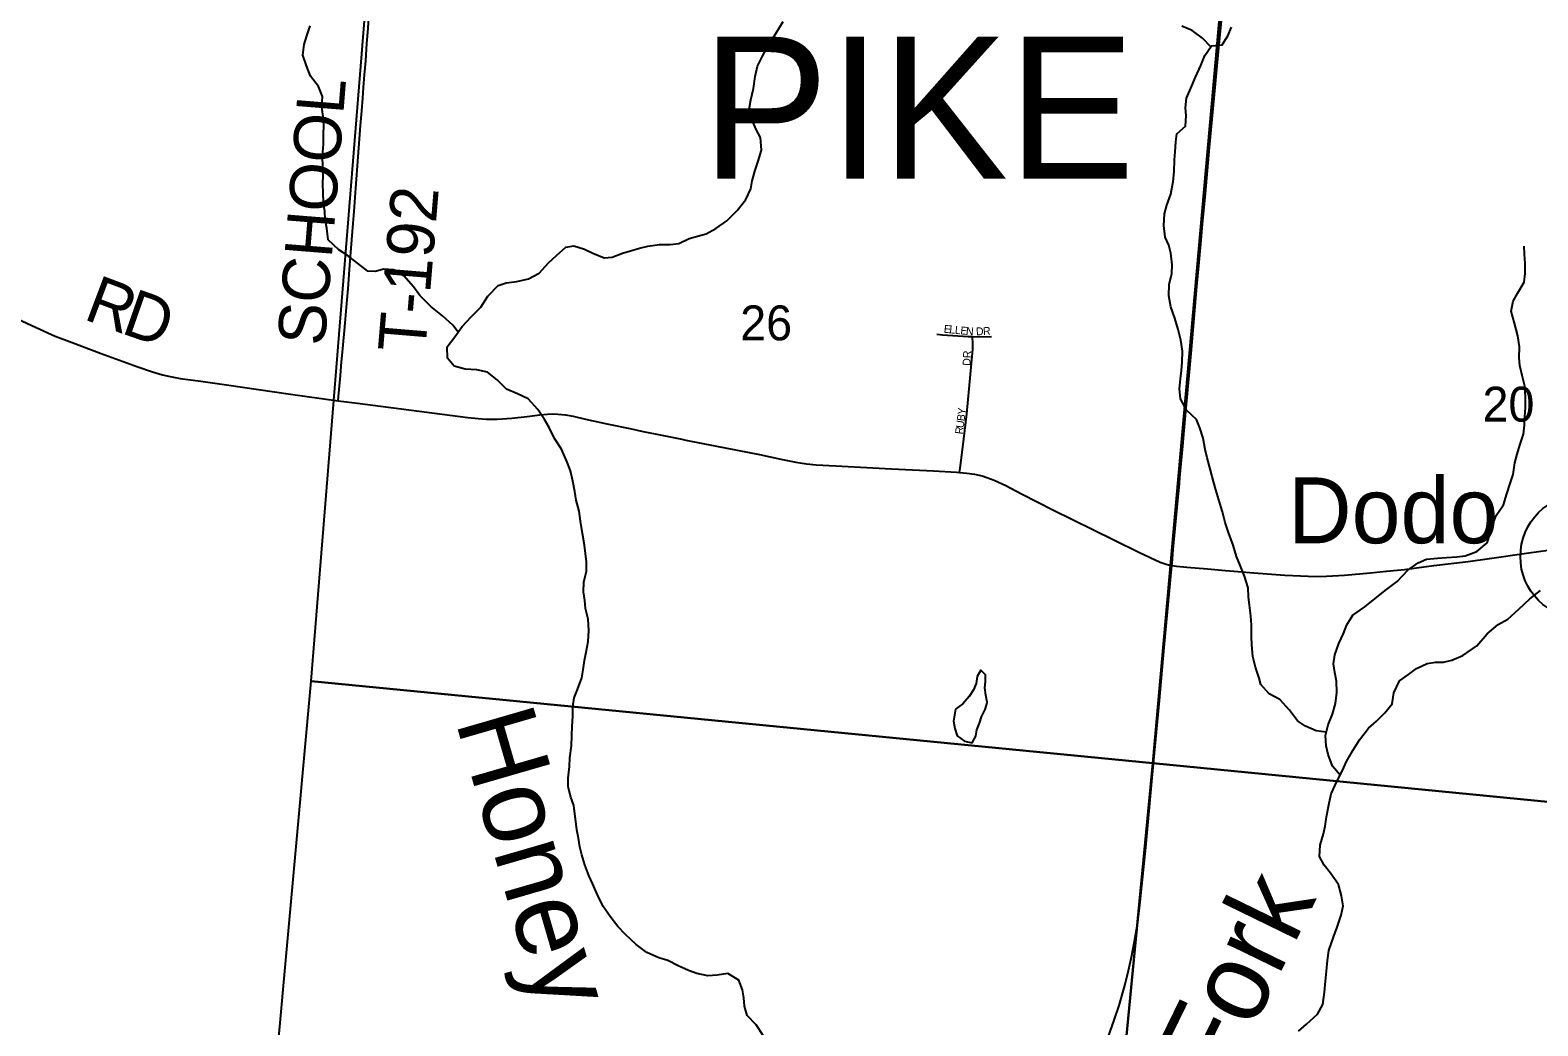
# Model space of a CAD drawing. Extents: x 0 to 680, y 0 to 440.
# Drawn here: x 162.96 to 191.27, y 372.88 to 391.57 of the extents above; entities that cross this region are included whole.
import ezdxf

# ---------------------------------------------------------------- set-up
doc = ezdxf.new("R2010")
doc.units = 0
for name, color, linetype in [('GM_X_County_Road', 7, 'Continuous'), ('GM_X_County_Road_Text', 7, 'Continuous'), ('GM_X_Minor_Lake', 7, 'Continuous'), ('GM_X_Minor_River', 7, 'Continuous'), ('GM_X_Minor_River_Text', 7, 'Continuous'), ('GM_X_Section', 7, 'Continuous'), ('GM_X_Section_Text', 7, 'Continuous'), ('GM_X_State_Route', 7, 'Continuous'), ('GM_X_Township_Road', 7, 'Continuous'), ('GM_X_Township_Road_Text', 7, 'Continuous'), ('GM_X_Township_Subdivision', 7, 'Continuous'), ('GM_X_Township_Subdivision_Text', 7, 'Continuous'), ('GM_X_Township_Text', 7, 'Continuous'), ('GM_X_Unincorporated', 7, 'Continuous'), ('GM_X_Unincorporated_Text', 7, 'Continuous')]:
    doc.layers.add(name, color=color, linetype=linetype)

msp = doc.modelspace()

# ---------------------------------------------------------------- linework, layer by layer
at = {"layer": 'GM_X_County_Road'}
for points in [[(162.723, 386.152), (163.075, 385.985), (163.433, 385.826), (163.749, 385.703), (164.296, 385.498), (164.982, 385.248), (165.259, 385.153), (165.446, 385.099), (165.589, 385.065), (165.781, 385.03), (166.167, 384.977), (166.649, 384.913), (167.852, 384.737), (168.43, 384.653), (168.743, 384.612)], [(168.743, 384.612), (169.106, 384.564), (169.396, 384.529), (169.926, 384.461), (170.408, 384.397), (171.18, 384.295), (171.374, 384.276), (171.529, 384.264), (171.73, 384.267), (172.006, 384.283), (172.296, 384.316), (172.534, 384.344), (172.677, 384.361), (172.773, 384.366), (172.87, 384.362), (173.013, 384.346), (173.156, 384.321), (173.392, 384.266), (173.82, 384.173), (174.252, 384.082), (174.443, 384.042)], [(174.443, 384.042), (174.825, 383.963), (175.201, 383.889), (175.276, 383.874)], [(175.276, 383.874), (175.82, 383.763), (176.655, 383.6), (177.06, 383.514), (177.337, 383.459), (177.541, 383.428), (177.723, 383.41), (178.091, 383.387), (178.552, 383.364), (179.133, 383.335), (179.921, 383.298), (180.357, 383.271), (180.415, 383.266)], [(180.415, 383.266), (180.55, 383.253), (180.694, 383.232), (180.835, 383.201), (180.927, 383.173), (181.061, 383.12), (181.279, 383.019), (181.364, 382.976), (181.591, 382.857), (182.163, 382.566), (183.31, 381.998), (183.789, 381.763), (184.18, 381.583), (184.291, 381.543), (184.339, 381.53), (184.387, 381.519), (184.4, 381.517)], [(185.486, 381.419), (185.938, 381.381), (186.521, 381.338), (186.812, 381.322), (187.105, 381.313), (187.3, 381.316), (187.64, 381.339), (188.126, 381.38), (188.368, 381.403), (188.56, 381.424), (188.766, 381.446), (188.992, 381.475), (189.317, 381.518), (189.965, 381.596), (190.364, 381.652), (191.1, 381.753), (191.465, 381.804), (191.61, 381.82), (191.71, 381.822), (191.815, 381.814), (191.954, 381.801), (192.05, 381.796), (192.14, 381.794), (192.395, 381.817)], [(184.4, 381.517), (184.484, 381.505), (184.678, 381.486), (185.066, 381.453), (185.405, 381.425), (185.486, 381.419)]]:
    msp.add_lwpolyline(points, dxfattribs=at)
at = {"layer": 'GM_X_Minor_Lake'}
for points in [[(180.916, 378.898), (180.929, 378.954), (180.906, 379.085), (180.89, 379.222), (180.898, 379.34), (180.899, 379.465), (180.811, 379.555), (180.745, 379.437), (180.725, 379.301), (180.676, 379.183), (180.592, 379.059), (180.477, 378.924), (180.339, 378.819)], [(180.339, 378.819), (180.301, 378.593), (180.323, 378.456), (180.369, 378.319), (180.504, 378.222), (180.652, 378.191), (180.719, 378.315), (180.738, 378.433), (180.787, 378.558), (180.824, 378.676), (180.897, 378.812), (180.916, 378.898)]]:
    msp.add_lwpolyline(points, dxfattribs=at)
at = {"layer": 'GM_X_Minor_River'}
for points in [[(170.998, 385.899), (170.896, 386.031), (170.702, 386.205), (170.485, 386.38), (170.279, 386.585), (170.163, 386.753), (169.981, 386.957), (169.787, 387.072), (169.597, 387.081), (169.448, 387.041), (169.3, 387.043), (168.912, 387.345), (168.759, 387.442), (168.559, 387.634), (168.532, 387.849), (168.504, 388.015), (168.494, 388.164), (168.473, 388.325), (168.463, 388.521), (168.459, 388.669), (168.461, 388.854), (168.457, 389.002), (168.454, 389.204), (168.469, 389.43), (168.471, 389.608), (168.479, 389.786), (168.463, 389.947), (168.442, 390.125), (168.45, 390.321), (168.375, 390.512), (168.229, 390.704), (168.149, 390.901), (168.08, 391.098), (168.106, 391.3), (168.155, 391.46), (168.217, 391.649)], [(173.113, 377.168), (173.062, 377.365), (173.064, 377.525), (173.09, 377.745), (173.098, 377.905), (173.124, 378.131), (173.133, 378.327), (173.141, 378.493), (173.149, 378.689), (173.151, 378.867), (173.177, 379.033), (173.239, 379.193), (173.318, 379.412), (173.344, 379.56), (173.37, 379.732), (173.402, 379.892), (173.44, 380.093), (173.454, 380.295), (173.439, 380.509), (173.388, 380.712), (173.378, 380.86), (173.35, 381.027), (173.359, 381.205), (173.409, 381.413), (173.411, 381.585), (173.389, 381.746), (173.373, 381.9), (173.334, 382.121), (173.296, 382.353), (173.268, 382.537), (173.217, 382.746), (173.19, 382.907), (173.151, 383.103), (173.111, 383.294), (173.048, 383.461), (172.938, 383.7), (172.81, 383.904), (172.706, 384.107), (172.619, 384.257), (172.497, 384.448), (172.315, 384.647), (172.114, 384.744), (171.908, 384.83), (171.732, 385.004), (171.55, 385.149), (171.348, 385.193), (171.129, 385.202), (170.922, 385.258), (170.799, 385.414), (170.79, 385.622), (170.935, 385.81), (171.073, 386.005), (171.242, 386.187), (171.422, 386.369), (171.555, 386.575), (171.748, 386.775), (171.897, 386.826), (172.099, 386.853), (172.319, 386.898), (172.517, 387.009), (172.697, 387.202), (172.847, 387.337), (173.021, 387.495), (173.17, 387.523), (173.371, 387.455), (173.53, 387.382), (173.743, 387.296), (173.891, 387.306), (174.082, 387.381), (174.237, 387.427), (174.404, 387.478), (174.559, 387.512), (174.779, 387.545), (174.981, 387.542), (175.141, 387.564), (175.338, 387.657), (175.493, 387.702), (175.654, 387.748), (175.839, 387.846), (176.043, 387.992), (176.235, 388.186), (176.398, 388.392), (176.495, 388.587), (176.521, 388.741), (176.577, 388.942), (176.632, 389.108), (176.694, 389.315), (176.674, 389.553), (176.592, 389.702), (176.506, 389.911), (176.467, 390.114), (176.492, 390.262), (176.543, 390.475), (176.575, 390.701), (176.619, 390.89), (176.716, 391.079), (176.826, 391.286), (176.965, 391.504), (177.104, 391.734)], [(186.071, 379.282), (186.039, 379.401), (185.97, 379.61), (185.919, 379.812), (185.898, 380.026), (185.894, 380.187), (185.897, 380.395), (185.881, 380.573), (185.86, 380.775), (185.838, 380.93), (185.834, 381.097), (185.766, 381.317), (185.691, 381.508), (185.616, 381.687), (185.548, 381.902), (185.462, 382.135), (185.399, 382.326), (185.348, 382.529), (185.279, 382.749), (185.222, 382.94), (185.183, 383.095), (185.126, 383.31), (185.064, 383.542), (185.024, 383.697), (184.985, 383.912), (184.922, 384.102), (184.865, 384.258), (184.683, 384.426), (184.561, 384.648), (184.545, 384.838), (184.56, 385.022), (184.579, 385.182), (184.593, 385.336), (184.602, 385.544), (184.569, 385.747), (184.518, 385.949), (184.455, 386.164), (184.38, 386.373), (184.341, 386.581), (184.35, 386.801), (184.4, 386.996), (184.402, 387.163), (184.381, 387.383), (184.341, 387.532), (184.272, 387.681), (184.251, 387.901), (184.26, 388.121), (184.303, 388.281), (184.377, 388.488), (184.422, 388.725), (184.442, 388.909), (184.45, 389.135), (184.464, 389.283), (184.472, 389.473), (184.492, 389.621), (184.654, 389.768), (184.668, 389.964), (184.658, 390.112), (184.672, 390.29), (184.758, 390.479), (184.844, 390.686), (184.941, 390.905), (185.021, 391.094), (185.142, 391.277), (185.344, 391.292), (185.453, 391.463), (185.52, 391.623)], [(185.13, 391.258), (184.977, 391.421), (184.783, 391.56), (184.588, 391.646)], [(187.56, 377.585), (187.413, 377.748), (187.332, 377.969), (187.299, 378.135), (187.283, 378.326), (187.333, 378.527), (187.413, 378.728), (187.469, 378.93), (187.495, 379.137), (187.492, 379.345), (187.458, 379.512), (187.436, 379.673), (187.462, 379.839), (187.536, 380.052), (187.622, 380.241), (187.683, 380.407), (187.798, 380.584), (188.02, 380.742), (188.188, 380.876), (188.429, 381.07), (188.627, 381.216), (188.831, 381.433), (189.023, 381.568), (189.179, 381.637), (189.387, 381.659), (189.554, 381.669), (189.75, 381.678), (189.905, 381.7), (190.126, 381.781), (190.318, 381.945), (190.368, 382.099), (190.424, 382.294), (190.491, 382.454), (190.624, 382.655), (190.686, 382.862), (190.76, 383.075), (190.81, 383.229), (190.842, 383.448), (190.88, 383.608), (190.935, 383.78), (191.003, 383.987), (191.023, 384.153), (191.025, 384.308), (191.039, 384.486), (191.041, 384.676), (191.026, 384.884), (190.975, 385.087), (190.93, 385.272), (190.92, 385.42), (190.928, 385.622), (190.895, 385.831), (190.833, 386.069), (190.77, 386.296), (190.808, 386.48), (190.893, 386.639), (191.014, 386.84), (191.034, 387), (191.031, 387.19), (191.021, 387.363), (191.017, 387.511)], [(186.775, 372.775), (186.925, 372.91), (187.136, 373.092), (187.233, 373.275), (187.266, 373.506), (187.286, 373.714), (187.3, 373.904), (187.32, 374.1), (187.347, 374.29), (187.439, 374.562), (187.501, 374.728), (187.581, 374.953), (187.613, 375.131), (187.585, 375.315), (187.528, 375.53), (187.376, 375.745), (187.259, 375.895), (187.172, 376.057), (187.181, 376.265), (187.248, 376.478), (187.28, 376.626), (187.306, 376.798), (187.344, 377.023), (187.389, 377.231), (187.498, 377.461), (187.602, 377.668), (187.681, 377.84), (187.797, 378.046), (187.924, 378.247), (188.093, 378.465), (188.244, 378.594), (188.4, 378.752), (188.539, 378.923), (188.565, 379.125), (188.675, 379.355), (188.843, 379.472), (188.993, 379.583), (189.196, 379.676), (189.351, 379.704), (189.5, 379.702), (189.655, 379.742), (189.864, 379.829), (190.128, 380.01), (190.321, 380.233), (190.525, 380.409), (190.705, 380.508), (190.915, 380.696), (191.12, 380.89), (191.318, 381.048)], [(187.298, 378.388), (187.112, 378.417), (186.911, 378.502), (186.757, 378.599), (186.611, 378.803), (186.429, 379.001), (186.229, 379.112), (186.071, 379.282)], [(176.725, 372.697), (176.597, 372.894), (176.427, 373.069), (176.376, 373.248), (176.36, 373.402), (176.338, 373.551), (176.269, 373.736), (176.063, 373.858), (175.861, 373.825), (175.689, 373.815), (175.481, 373.859), (175.322, 373.915), (175.127, 374), (174.938, 374.104), (174.767, 374.153), (174.542, 374.251), (174.342, 374.402), (174.143, 374.589), (173.996, 374.739), (173.85, 374.931), (173.722, 375.117), (173.618, 375.338), (173.52, 375.547), (173.45, 375.697), (173.376, 375.9), (173.319, 376.084), (173.285, 376.239), (173.257, 376.4), (173.23, 376.555), (173.17, 377.013), (173.113, 377.168)]]:
    msp.add_lwpolyline(points, dxfattribs=at)
at = {"layer": 'GM_X_Section'}
for points in [[(169.486, 394.77), (185.422, 393.207), (184.04, 377.807), (168.24, 379.344)], [(185.422, 393.207), (201.272, 391.692), (199.896, 376.255), (184.04, 377.807)], [(168.24, 379.344), (184.04, 377.807), (182.529, 362.131), (166.804, 363.56)], [(184.04, 377.807), (199.896, 376.255), (198.387, 360.701), (182.529, 362.131)]]:
    msp.add_lwpolyline(points, close=True, dxfattribs=at)
at = {"layer": 'GM_X_State_Route'}
msp.add_lwpolyline([(183.205, 372.66), (183.319, 372.981), (183.408, 373.258), (183.514, 373.632), (183.586, 373.914), (183.648, 374.199), (183.712, 374.533), (183.758, 374.82), (183.805, 375.206), (183.909, 376.222), (184.03, 377.529), (184.165, 378.982), (184.261, 380.048), (184.366, 381.182), (184.4, 381.517), (184.404, 381.562), (184.425, 381.819), (184.473, 382.345), (184.511, 382.736), (184.54, 383.06), (184.551, 383.172), (184.604, 383.757), (184.63, 384.05), (184.673, 384.543), (184.762, 385.498), (184.801, 385.934), (184.871, 386.758), (184.906, 387.147), (184.949, 387.628), (184.975, 387.926), (185.028, 388.502), (185.108, 389.366), (185.213, 390.49), (185.277, 391.166), (185.351, 391.94)], dxfattribs=at)
at = {"layer": 'GM_X_Township_Road'}
msp.add_lwpolyline([(168.743, 384.612), (168.751, 384.69), (168.791, 385.083), (168.811, 385.343), (168.827, 385.521), (168.876, 386.069), (168.903, 386.366), (168.931, 386.71), (168.966, 387.166), (169.016, 387.791), (169.048, 388.167), (169.08, 388.602), (169.168, 389.776), (169.192, 390.057), (169.208, 390.292), (169.224, 390.495), (169.243, 390.73), (169.265, 390.992), (169.286, 391.319), (169.311, 391.601), (169.324, 391.844), (169.341, 391.976), (169.364, 392.068)], dxfattribs=at)
at = {"layer": 'GM_X_Township_Subdivision'}
for points in [[(179.988, 385.862), (180.09, 385.85), (180.572, 385.819), (180.656, 385.817)], [(180.415, 383.266), (180.425, 383.347), (180.447, 383.542), (180.492, 383.898), (180.548, 384.367), (180.618, 385.104), (180.66, 385.578), (180.665, 385.682), (180.656, 385.817)], [(180.656, 385.817), (180.768, 385.814), (181.012, 385.82)]]:
    msp.add_lwpolyline(points, dxfattribs=at)
at = {"layer": 'GM_X_Unincorporated'}
msp.add_circle((192.108, 381.687), 1.165, dxfattribs=at)

# ---------------------------------------------------------------- texts
at = {"layer": 'GM_X_County_Road_Text'}
for s, rotation, p in [('R', 339.3626, (163.942, 386.152)), ('D', 340.7016, (164.647, 385.887))]:
    msp.add_text(s, height=0.889, rotation=rotation, dxfattribs=at).set_placement(p)
at = {"layer": 'GM_X_Minor_River_Text'}
for s, height, rotation, p in [('Honey', 1.4818, 286.1947, (170.945, 378.594)), ('Fork', 1.482, 64.0019, (185.384, 371.707))]:
    msp.add_text(s, height=height, rotation=rotation, dxfattribs=at).set_placement(p)
at = {"layer": 'GM_X_Section_Text'}
for s, p in [('26', (176.294, 385.746)), ('20', (190.232, 384.22))]:
    msp.add_text(s, height=0.6552, rotation=0, dxfattribs=at).set_placement(p)
at = {"layer": 'GM_X_Township_Road_Text'}
for s, rotation, p in [('SCHOOL', 85.392, (168.491, 385.629)), ('T-192', 85.2365, (170.378, 385.498))]:
    msp.add_text(s, height=0.8894, rotation=rotation, dxfattribs=at).set_placement(p)
at = {"layer": 'GM_X_Township_Subdivision_Text'}
for s, height, rotation, p in [('E', 0.148, 354.583, (180.112, 385.89)), ('L', 0.148, 354.5545, (180.216, 385.88)), ('L', 0.148, 354.5789, (180.32, 385.87)), ('E', 0.148, 354.5817, (180.424, 385.86)), ('N', 0.148, 354.8078, (180.529, 385.851)), ('D', 0.148, 2.1862, (180.724, 385.838)), ('R', 0.148, 2.9722, (180.857, 385.843)), ('DR', 0.1482, 86.989, (180.617, 385.264)), ('Y', 0.148, 84.1244, (180.522, 384.342)), ('U', 0.148, 82.4351, (180.489, 384.091)), ('B', 0.148, 82.6162, (180.506, 384.221)), ('R', 0.148, 82.4382, (180.473, 383.975))]:
    msp.add_text(s, height=height, rotation=rotation, dxfattribs=at).set_placement(p)
at = {"layer": 'GM_X_Township_Text'}
msp.add_text('PIKE', height=2.6682, rotation=0, dxfattribs=at).set_placement((175.575, 388.778))
at = {"layer": 'GM_X_Unincorporated_Text'}
msp.add_text('Dodo', height=1.2362, rotation=0, dxfattribs=at).set_placement((186.58, 381.936))

doc.saveas('drawing.dxf')
